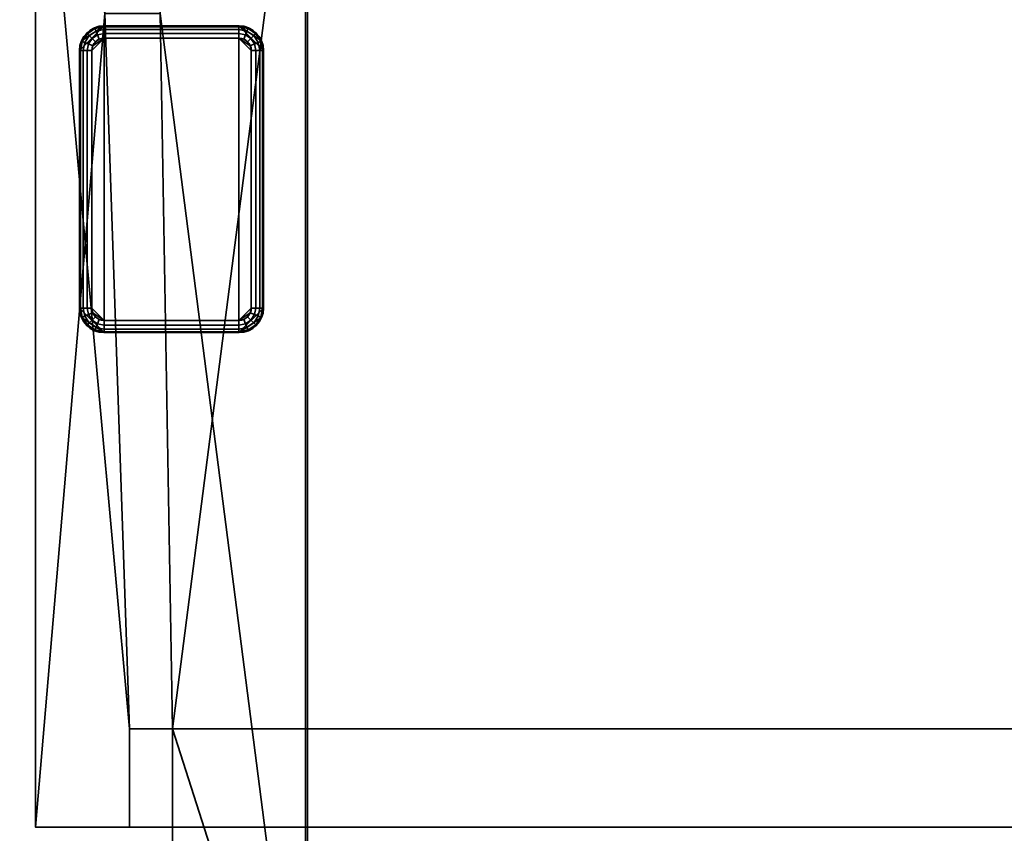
# Model space of a CAD drawing. Header units: millimetres. Extents: x -603 to 3703, y -115 to 193.
# Tile 321 of 656: x 1016 to 1096, y 81 to 147. Entities that reach past the tile are written whole.
import ezdxf

# ---------------------------------------------------------------- set-up
doc = ezdxf.new("R2010")
doc.units = ezdxf.units.MM
doc.layers.add('152', color=7, linetype='Continuous', true_color=0xffffff)

# ---------------------------------------------------------------- blocks, each defined once
blk = doc.blocks.new('UG_SURFACE_002')
at = {"layer": '152', "color": 252, "linetype": 'Continuous', "lineweight": 35}
for points in [[(2165, -18, 2212.25), (2165, 174.4, 2212.25), (835, 174.4, 2212.25), (835, -18, 2212.25)], [(985, -18, 2062.25), (985, 174.4, 2062.25), (2015, 174.4, 2062.25), (2015, -18, 2062.25)]]:
    blk.add_3dface(points, dxfattribs=at)
blk = doc.blocks.new('UG_SURFACE_117')
at = {"layer": '152', "color": 41, "linetype": 'Continuous', "lineweight": 35}
for points in [[(1016.85, 81, 2028.4), (1016.85, 173.15, 2028.4), (1016.85, 173.15, -4.75), (1016.85, 81, -4.75)], [(1016.85, 81, -4.75), (1016.85, 173.15, -4.75), (1022.5, 173.15, -4.75), (1022.5, 147.3, -4.75)], [(1022.5, 147.3, 2022.75), (1022.5, 173.15, 2022.75), (1016.85, 173.15, 2028.4), (1016.85, 81, 2028.4)], [(1027, 147.3, -4.75), (1027, 173.15, -4.75), (1038.85, 173.15, -4.75), (1038.85, 55.15, -4.75)], [(1028, 89, 2017.25), (1038.85, 173.15, 2006.4), (1027, 173.15, 2018.25), (1027, 147.3, 2018.25)], [(1028, 89, 2017.25), (1028, 55.15, 2017.25), (1038.85, 55.15, 2006.4), (1038.85, 173.15, 2006.4)], [(1038.85, 173.15, 2006.4), (1038.85, 55.15, 2006.4), (1038.85, 55.15, -4.75), (1038.85, 173.15, -4.75)], [(1024.5, 89, -4.75), (1024.5, 81, -4.75), (1016.85, 81, -4.75), (1022.5, 147.3, -4.75)], [(1022.5, 147.3, 2022.75), (1016.85, 81, 2028.4), (1024.5, 81, 2020.75), (1024.5, 89, 2020.75)], [(1022.5, 147.3, -4.75), (1027, 147.3, -4.75), (1028, 89, -4.75), (1024.5, 89, -4.75)], [(1024.5, 89, 2020.75), (1028, 89, 2017.25), (1027, 147.3, 2018.25), (1022.5, 147.3, 2022.75)], [(1028, 89, -4.75), (1027, 147.3, -4.75), (1038.85, 55.15, -4.75)], [(1028, 89, 2017.25), (1024.5, 89, 2020.75), (1024.5, 89, -4.75), (1028, 89, -4.75)], [(1024.5, 81, -4.75), (1024.5, 89, -4.75), (1024.5, 89, 2020.75), (1024.5, 81, 2020.75)], [(1028, 55.15, 2017.25), (1028, 89, 2017.25), (1028, 89, -4.75), (1028, 55.15, -4.75)], [(1038.85, 55.15, -4.75), (1028, 55.15, -4.75), (1028, 89, -4.75)], [(1024.5, 81, 2020.75), (1016.85, 81, 2028.4), (1016.85, 81, -4.75), (1024.5, 81, -4.75)]]:
    blk.add_3dface(points, dxfattribs=at)
blk = doc.blocks.new('UG_SURFACE_118')
at = {"layer": '152', "color": 253, "linetype": 'Continuous', "lineweight": 35}
for points in [[(1022.425, 121.3, -4.75), (1022.425, 146.3, -4.75), (1020.425, 144.3, -4.75), (1020.425, 123.3, -4.75)], [(1020.577, 145.065, -4.75), (1020.425, 144.3, -4.75), (1022.425, 146.3, -4.75)], [(1022.425, 146.3, -4.75), (1021.66, 146.148, -4.75), (1021.011, 145.714, -4.75), (1020.577, 145.065, -4.75)], [(1021.66, 146.148, -4.75), (1021.66, 146.148, -6.75), (1021.011, 145.714, -6.75), (1021.011, 145.714, -4.75)], [(1021.011, 145.714, -6.75), (1021.66, 146.148, -6.75), (1021.689, 146.077, -7.133), (1021.065, 145.66, -7.133)], [(1021.065, 145.66, -7.133), (1021.689, 146.077, -7.133), (1021.772, 145.877, -7.457), (1021.218, 145.507, -7.457)], [(1022.425, 146.3, -4.75), (1022.425, 146.3, -6.75), (1021.66, 146.148, -6.75), (1021.66, 146.148, -4.75)], [(1021.66, 146.148, -6.75), (1022.425, 146.3, -6.75), (1022.425, 146.224, -7.133), (1021.689, 146.077, -7.133)], [(1021.689, 146.077, -7.133), (1022.425, 146.224, -7.133), (1022.425, 146.007, -7.457), (1021.772, 145.877, -7.457)], [(1033.425, 146.3, -6.75), (1022.425, 146.3, -6.75), (1022.425, 146.3, -4.75), (1033.425, 146.3, -4.75)], [(1022.425, 121.3, -4.75), (1033.425, 121.3, -4.75), (1033.425, 146.3, -4.75), (1022.425, 146.3, -4.75)], [(1033.425, 146.224, -7.133), (1022.425, 146.224, -7.133), (1022.425, 146.3, -6.75), (1033.425, 146.3, -6.75)], [(1033.425, 146.007, -7.457), (1022.425, 146.007, -7.457), (1022.425, 146.224, -7.133), (1033.425, 146.224, -7.133)], [(1033.425, 146.3, -4.75), (1035.425, 144.3, -4.75), (1035.273, 145.065, -4.75)], [(1033.425, 146.3, -4.75), (1033.425, 121.3, -4.75), (1035.425, 123.3, -4.75), (1035.425, 144.3, -4.75)], [(1035.273, 145.065, -4.75), (1034.839, 145.714, -4.75), (1034.19, 146.148, -4.75), (1033.425, 146.3, -4.75)], [(1034.19, 146.148, -4.75), (1034.19, 146.148, -6.75), (1033.425, 146.3, -6.75), (1033.425, 146.3, -4.75)], [(1033.425, 146.3, -6.75), (1034.19, 146.148, -6.75), (1034.161, 146.077, -7.133), (1033.425, 146.224, -7.133)], [(1033.425, 146.224, -7.133), (1034.161, 146.077, -7.133), (1034.078, 145.877, -7.457), (1033.425, 146.007, -7.457)], [(1034.161, 146.077, -7.133), (1034.785, 145.66, -7.133), (1034.632, 145.507, -7.457), (1034.078, 145.877, -7.457)], [(1034.19, 146.148, -6.75), (1034.839, 145.714, -6.75), (1034.785, 145.66, -7.133), (1034.161, 146.077, -7.133)], [(1034.839, 145.714, -4.75), (1034.839, 145.714, -6.75), (1034.19, 146.148, -6.75), (1034.19, 146.148, -4.75)], [(1021.011, 145.714, -4.75), (1021.011, 145.714, -6.75), (1020.577, 145.065, -6.75), (1020.577, 145.065, -4.75)], [(1020.577, 145.065, -6.75), (1021.011, 145.714, -6.75), (1021.065, 145.66, -7.133), (1020.648, 145.036, -7.133)], [(1020.648, 145.036, -7.133), (1021.065, 145.66, -7.133), (1021.218, 145.507, -7.457), (1020.848, 144.953, -7.457)], [(1020.848, 144.953, -7.457), (1021.218, 145.507, -7.457), (1021.447, 145.278, -7.674), (1021.148, 144.829, -7.674)], [(1021.148, 144.829, -7.674), (1021.447, 145.278, -7.674), (1021.718, 145.007, -7.75), (1021.501, 144.683, -7.75)], [(1021.218, 145.507, -7.457), (1021.772, 145.877, -7.457), (1021.896, 145.577, -7.674), (1021.447, 145.278, -7.674)], [(1022.425, 145.3, -7.75), (1021.425, 144.3, -7.75), (1021.501, 144.683, -7.75)], [(1021.425, 123.3, -7.75), (1021.425, 144.3, -7.75), (1022.425, 145.3, -7.75), (1022.425, 122.3, -7.75)], [(1021.447, 145.278, -7.674), (1021.896, 145.577, -7.674), (1022.042, 145.224, -7.75), (1021.718, 145.007, -7.75)], [(1021.501, 144.683, -7.75), (1021.718, 145.007, -7.75), (1022.042, 145.224, -7.75), (1022.425, 145.3, -7.75)], [(1021.772, 145.877, -7.457), (1022.425, 146.007, -7.457), (1022.425, 145.683, -7.674), (1021.896, 145.577, -7.674)], [(1021.896, 145.577, -7.674), (1022.425, 145.683, -7.674), (1022.425, 145.3, -7.75), (1022.042, 145.224, -7.75)], [(1033.425, 145.683, -7.674), (1022.425, 145.683, -7.674), (1022.425, 146.007, -7.457), (1033.425, 146.007, -7.457)], [(1033.425, 145.3, -7.75), (1022.425, 145.3, -7.75), (1022.425, 145.683, -7.674), (1033.425, 145.683, -7.674)], [(1033.425, 122.3, -7.75), (1022.425, 122.3, -7.75), (1022.425, 145.3, -7.75), (1033.425, 145.3, -7.75)], [(1033.425, 146.007, -7.457), (1034.078, 145.877, -7.457), (1033.954, 145.577, -7.674), (1033.425, 145.683, -7.674)], [(1033.425, 145.683, -7.674), (1033.954, 145.577, -7.674), (1033.808, 145.224, -7.75), (1033.425, 145.3, -7.75)], [(1033.425, 145.3, -7.75), (1033.808, 145.224, -7.75), (1034.132, 145.007, -7.75), (1034.349, 144.683, -7.75)], [(1034.349, 144.683, -7.75), (1034.425, 144.3, -7.75), (1033.425, 145.3, -7.75)], [(1034.425, 144.3, -7.75), (1034.425, 123.3, -7.75), (1033.425, 122.3, -7.75), (1033.425, 145.3, -7.75)], [(1033.954, 145.577, -7.674), (1034.403, 145.278, -7.674), (1034.132, 145.007, -7.75), (1033.808, 145.224, -7.75)], [(1034.078, 145.877, -7.457), (1034.632, 145.507, -7.457), (1034.403, 145.278, -7.674), (1033.954, 145.577, -7.674)], [(1034.403, 145.278, -7.674), (1034.702, 144.829, -7.674), (1034.349, 144.683, -7.75), (1034.132, 145.007, -7.75)], [(1034.632, 145.507, -7.457), (1035.002, 144.953, -7.457), (1034.702, 144.829, -7.674), (1034.403, 145.278, -7.674)], [(1034.785, 145.66, -7.133), (1035.202, 145.036, -7.133), (1035.002, 144.953, -7.457), (1034.632, 145.507, -7.457)], [(1034.839, 145.714, -6.75), (1035.273, 145.065, -6.75), (1035.202, 145.036, -7.133), (1034.785, 145.66, -7.133)], [(1035.273, 145.065, -4.75), (1035.273, 145.065, -6.75), (1034.839, 145.714, -6.75), (1034.839, 145.714, -4.75)], [(1020.577, 145.065, -4.75), (1020.577, 145.065, -6.75), (1020.425, 144.3, -6.75), (1020.425, 144.3, -4.75)], [(1020.425, 144.3, -6.75), (1020.577, 145.065, -6.75), (1020.648, 145.036, -7.133), (1020.501, 144.3, -7.133)], [(1020.501, 144.3, -7.133), (1020.648, 145.036, -7.133), (1020.848, 144.953, -7.457), (1020.718, 144.3, -7.457)], [(1020.718, 144.3, -7.457), (1020.848, 144.953, -7.457), (1021.148, 144.829, -7.674), (1021.042, 144.3, -7.674)], [(1021.042, 144.3, -7.674), (1021.148, 144.829, -7.674), (1021.501, 144.683, -7.75), (1021.425, 144.3, -7.75)], [(1034.702, 144.829, -7.674), (1034.808, 144.3, -7.674), (1034.425, 144.3, -7.75), (1034.349, 144.683, -7.75)], [(1035.002, 144.953, -7.457), (1035.132, 144.3, -7.457), (1034.808, 144.3, -7.674), (1034.702, 144.829, -7.674)], [(1035.202, 145.036, -7.133), (1035.349, 144.3, -7.133), (1035.132, 144.3, -7.457), (1035.002, 144.953, -7.457)], [(1035.273, 145.065, -6.75), (1035.425, 144.3, -6.75), (1035.349, 144.3, -7.133), (1035.202, 145.036, -7.133)], [(1035.425, 144.3, -4.75), (1035.425, 144.3, -6.75), (1035.273, 145.065, -6.75), (1035.273, 145.065, -4.75)], [(1020.425, 144.3, -6.75), (1020.425, 123.3, -6.75), (1020.425, 123.3, -4.75), (1020.425, 144.3, -4.75)], [(1020.501, 144.3, -7.133), (1020.501, 123.3, -7.133), (1020.425, 123.3, -6.75), (1020.425, 144.3, -6.75)], [(1020.718, 144.3, -7.457), (1020.718, 123.3, -7.457), (1020.501, 123.3, -7.133), (1020.501, 144.3, -7.133)], [(1021.042, 144.3, -7.674), (1021.042, 123.3, -7.674), (1020.718, 123.3, -7.457), (1020.718, 144.3, -7.457)], [(1021.425, 144.3, -7.75), (1021.425, 123.3, -7.75), (1021.042, 123.3, -7.674), (1021.042, 144.3, -7.674)], [(1034.425, 123.3, -7.75), (1034.425, 144.3, -7.75), (1034.808, 144.3, -7.674), (1034.808, 123.3, -7.674)], [(1034.808, 123.3, -7.674), (1034.808, 144.3, -7.674), (1035.132, 144.3, -7.457), (1035.132, 123.3, -7.457)], [(1035.132, 123.3, -7.457), (1035.132, 144.3, -7.457), (1035.349, 144.3, -7.133), (1035.349, 123.3, -7.133)], [(1035.349, 123.3, -7.133), (1035.349, 144.3, -7.133), (1035.425, 144.3, -6.75), (1035.425, 123.3, -6.75)], [(1035.425, 123.3, -6.75), (1035.425, 144.3, -6.75), (1035.425, 144.3, -4.75), (1035.425, 123.3, -4.75)], [(1020.425, 123.3, -4.75), (1020.425, 123.3, -6.75), (1020.577, 122.535, -6.75), (1020.577, 122.535, -4.75)], [(1020.577, 122.535, -6.75), (1020.425, 123.3, -6.75), (1020.501, 123.3, -7.133), (1020.648, 122.564, -7.133)], [(1022.425, 121.3, -4.75), (1020.425, 123.3, -4.75), (1020.577, 122.535, -4.75)], [(1020.648, 122.564, -7.133), (1020.501, 123.3, -7.133), (1020.718, 123.3, -7.457), (1020.848, 122.647, -7.457)], [(1020.848, 122.647, -7.457), (1020.718, 123.3, -7.457), (1021.042, 123.3, -7.674), (1021.148, 122.771, -7.674)], [(1021.148, 122.771, -7.674), (1021.042, 123.3, -7.674), (1021.425, 123.3, -7.75), (1021.501, 122.917, -7.75)], [(1021.447, 122.322, -7.674), (1021.148, 122.771, -7.674), (1021.501, 122.917, -7.75), (1021.718, 122.593, -7.75)], [(1021.501, 122.917, -7.75), (1021.425, 123.3, -7.75), (1022.425, 122.3, -7.75)], [(1022.425, 122.3, -7.75), (1022.042, 122.376, -7.75), (1021.718, 122.593, -7.75), (1021.501, 122.917, -7.75)], [(1035.273, 122.535, -4.75), (1035.425, 123.3, -4.75), (1033.425, 121.3, -4.75)], [(1033.425, 122.3, -7.75), (1034.425, 123.3, -7.75), (1034.349, 122.917, -7.75)], [(1034.349, 122.917, -7.75), (1034.132, 122.593, -7.75), (1033.808, 122.376, -7.75), (1033.425, 122.3, -7.75)], [(1034.702, 122.771, -7.674), (1034.403, 122.322, -7.674), (1034.132, 122.593, -7.75), (1034.349, 122.917, -7.75)], [(1034.808, 123.3, -7.674), (1034.702, 122.771, -7.674), (1034.349, 122.917, -7.75), (1034.425, 123.3, -7.75)], [(1035.132, 123.3, -7.457), (1035.002, 122.647, -7.457), (1034.702, 122.771, -7.674), (1034.808, 123.3, -7.674)], [(1035.349, 123.3, -7.133), (1035.202, 122.564, -7.133), (1035.002, 122.647, -7.457), (1035.132, 123.3, -7.457)], [(1035.425, 123.3, -6.75), (1035.273, 122.535, -6.75), (1035.202, 122.564, -7.133), (1035.349, 123.3, -7.133)], [(1035.273, 122.535, -4.75), (1035.273, 122.535, -6.75), (1035.425, 123.3, -6.75), (1035.425, 123.3, -4.75)], [(1021.011, 121.886, -6.75), (1020.577, 122.535, -6.75), (1020.648, 122.564, -7.133), (1021.065, 121.94, -7.133)], [(1020.577, 122.535, -4.75), (1020.577, 122.535, -6.75), (1021.011, 121.886, -6.75), (1021.011, 121.886, -4.75)], [(1020.577, 122.535, -4.75), (1021.011, 121.886, -4.75), (1021.66, 121.452, -4.75), (1022.425, 121.3, -4.75)], [(1021.065, 121.94, -7.133), (1020.648, 122.564, -7.133), (1020.848, 122.647, -7.457), (1021.218, 122.093, -7.457)], [(1021.218, 122.093, -7.457), (1020.848, 122.647, -7.457), (1021.148, 122.771, -7.674), (1021.447, 122.322, -7.674)], [(1021.689, 121.523, -7.133), (1021.065, 121.94, -7.133), (1021.218, 122.093, -7.457), (1021.772, 121.723, -7.457)], [(1021.772, 121.723, -7.457), (1021.218, 122.093, -7.457), (1021.447, 122.322, -7.674), (1021.896, 122.023, -7.674)], [(1021.896, 122.023, -7.674), (1021.447, 122.322, -7.674), (1021.718, 122.593, -7.75), (1022.042, 122.376, -7.75)], [(1022.425, 121.593, -7.457), (1021.772, 121.723, -7.457), (1021.896, 122.023, -7.674), (1022.425, 121.917, -7.674)], [(1022.425, 121.917, -7.674), (1021.896, 122.023, -7.674), (1022.042, 122.376, -7.75), (1022.425, 122.3, -7.75)], [(1022.425, 122.3, -7.75), (1033.425, 122.3, -7.75), (1033.425, 121.917, -7.674), (1022.425, 121.917, -7.674)], [(1033.425, 121.3, -4.75), (1034.19, 121.452, -4.75), (1034.839, 121.886, -4.75), (1035.273, 122.535, -4.75)], [(1033.954, 122.023, -7.674), (1033.425, 121.917, -7.674), (1033.425, 122.3, -7.75), (1033.808, 122.376, -7.75)], [(1034.078, 121.723, -7.457), (1033.425, 121.593, -7.457), (1033.425, 121.917, -7.674), (1033.954, 122.023, -7.674)], [(1034.403, 122.322, -7.674), (1033.954, 122.023, -7.674), (1033.808, 122.376, -7.75), (1034.132, 122.593, -7.75)], [(1034.632, 122.093, -7.457), (1034.078, 121.723, -7.457), (1033.954, 122.023, -7.674), (1034.403, 122.322, -7.674)], [(1034.785, 121.94, -7.133), (1034.161, 121.523, -7.133), (1034.078, 121.723, -7.457), (1034.632, 122.093, -7.457)], [(1035.002, 122.647, -7.457), (1034.632, 122.093, -7.457), (1034.403, 122.322, -7.674), (1034.702, 122.771, -7.674)], [(1035.202, 122.564, -7.133), (1034.785, 121.94, -7.133), (1034.632, 122.093, -7.457), (1035.002, 122.647, -7.457)], [(1035.273, 122.535, -6.75), (1034.839, 121.886, -6.75), (1034.785, 121.94, -7.133), (1035.202, 122.564, -7.133)], [(1034.839, 121.886, -4.75), (1034.839, 121.886, -6.75), (1035.273, 122.535, -6.75), (1035.273, 122.535, -4.75)], [(1021.66, 121.452, -6.75), (1021.011, 121.886, -6.75), (1021.065, 121.94, -7.133), (1021.689, 121.523, -7.133)], [(1021.011, 121.886, -4.75), (1021.011, 121.886, -6.75), (1021.66, 121.452, -6.75), (1021.66, 121.452, -4.75)], [(1022.425, 121.3, -6.75), (1021.66, 121.452, -6.75), (1021.689, 121.523, -7.133), (1022.425, 121.376, -7.133)], [(1021.66, 121.452, -4.75), (1021.66, 121.452, -6.75), (1022.425, 121.3, -6.75), (1022.425, 121.3, -4.75)], [(1022.425, 121.376, -7.133), (1021.689, 121.523, -7.133), (1021.772, 121.723, -7.457), (1022.425, 121.593, -7.457)], [(1022.425, 121.917, -7.674), (1033.425, 121.917, -7.674), (1033.425, 121.593, -7.457), (1022.425, 121.593, -7.457)], [(1022.425, 121.593, -7.457), (1033.425, 121.593, -7.457), (1033.425, 121.376, -7.133), (1022.425, 121.376, -7.133)], [(1022.425, 121.376, -7.133), (1033.425, 121.376, -7.133), (1033.425, 121.3, -6.75), (1022.425, 121.3, -6.75)], [(1022.425, 121.3, -6.75), (1033.425, 121.3, -6.75), (1033.425, 121.3, -4.75), (1022.425, 121.3, -4.75)], [(1034.161, 121.523, -7.133), (1033.425, 121.376, -7.133), (1033.425, 121.593, -7.457), (1034.078, 121.723, -7.457)], [(1034.19, 121.452, -6.75), (1033.425, 121.3, -6.75), (1033.425, 121.376, -7.133), (1034.161, 121.523, -7.133)], [(1033.425, 121.3, -4.75), (1033.425, 121.3, -6.75), (1034.19, 121.452, -6.75), (1034.19, 121.452, -4.75)], [(1034.839, 121.886, -6.75), (1034.19, 121.452, -6.75), (1034.161, 121.523, -7.133), (1034.785, 121.94, -7.133)], [(1034.19, 121.452, -4.75), (1034.19, 121.452, -6.75), (1034.839, 121.886, -6.75), (1034.839, 121.886, -4.75)]]:
    blk.add_3dface(points, dxfattribs=at)
blk = doc.blocks.new('UG_SURFACE_120')
at = {"layer": '152', "color": 7, "linetype": 'Continuous', "lineweight": 35}
for points in [[(1039, 173.15, -4.75), (1039, 55.15, -4.75), (1038.85, 55.15, -4.75), (1038.85, 173.15, -4.75)], [(1038.85, 55.15, 2006.4), (1038.85, 173.15, 2006.4), (1038.85, 173.15, -4.75), (1038.85, 55.15, -4.75)], [(1038.85, 173.15, 2006.4), (1038.85, 55.15, 2006.4), (1039, 55.15, 2006.25), (1039, 173.15, 2006.25)], [(1039, 55.15, -4.75), (1039, 173.15, -4.75), (1039, 173.15, 2006.25), (1039, 55.15, 2006.25)]]:
    blk.add_3dface(points, dxfattribs=at)
blk = doc.blocks.new('UG_SURFACE_123')
at = {"layer": '152', "color": 7, "linetype": 'Continuous', "lineweight": 35}
for points in [[(1039, 173.15, 2006.25), (1039, 55.15, 2006.25), (1038.85, 55.15, 2006.4), (1038.85, 173.15, 2006.4)], [(1961.15, 55.15, 2006.4), (1961.15, 173.15, 2006.4), (1038.85, 173.15, 2006.4), (1038.85, 55.15, 2006.4)], [(1039, 55.15, 2006.25), (1039, 173.15, 2006.25), (1961, 173.15, 2006.25), (1961, 55.15, 2006.25)]]:
    blk.add_3dface(points, dxfattribs=at)
blk = doc.blocks.new('UG_SURFACE_124')
at = {"layer": '152', "color": 41, "linetype": 'Continuous', "lineweight": 35}
for points in [[(1983.15, 81, 2028.4), (1983.15, 173.15, 2028.4), (1016.85, 173.15, 2028.4), (1016.85, 81, 2028.4)], [(1022.5, 147.3, 2022.75), (1024.5, 89, 2020.75), (1016.85, 173.15, 2028.4)], [(1024.5, 89, 2020.75), (1024.5, 81, 2020.75), (1016.85, 81, 2028.4), (1016.85, 173.15, 2028.4)], [(1027, 147.3, 2018.25), (1027, 173.15, 2018.25), (1038.85, 173.15, 2006.4), (1028, 89, 2017.25)], [(1038.85, 173.15, 2006.4), (1038.85, 55.15, 2006.4), (1028, 55.15, 2017.25), (1028, 89, 2017.25)], [(1961.15, 173.15, 2006.4), (1961.15, 55.15, 2006.4), (1038.85, 55.15, 2006.4), (1038.85, 173.15, 2006.4)], [(1028, 89, 2017.25), (1024.5, 89, 2020.75), (1022.5, 147.3, 2022.75), (1027, 147.3, 2018.25)], [(1024.5, 81, 2020.75), (1024.5, 89, 2020.75), (1975.5, 89, 2020.75), (1975.5, 81, 2020.75)], [(1975.5, 89, 2020.75), (1024.5, 89, 2020.75), (1028, 89, 2017.25), (1972, 89, 2017.25)], [(1972, 55.15, 2017.25), (1972, 89, 2017.25), (1028, 89, 2017.25), (1028, 55.15, 2017.25)], [(1983.15, 81, 2028.4), (1016.85, 81, 2028.4), (1024.5, 81, 2020.75), (1975.5, 81, 2020.75)]]:
    blk.add_3dface(points, dxfattribs=at)

msp = doc.modelspace()

# ---------------------------------------------------------------- linework, layer by layer
at = {"layer": '152', "color": 252, "linetype": 'Continuous', "lineweight": 35, "true_color": 0x939598}
for p, q in [((1016.85, 81, -4.75), (1016.85, 173.15, -4.75)), ((1016.85, 81, 2028.4), (1016.85, 173.15, 2028.4)), ((1016.85, 81, 2028.4), (1016.85, 173.15, 2028.4)), ((1038.85, 55.15, -4.75), (1038.85, 173.15, -4.75)), ((1038.85, 55.15, 2006.4), (1038.85, 173.15, 2006.4)), ((1038.85, 173.15, -4.75), (1038.85, 55.15, -4.75)), ((1038.85, 173.15, 2006.4), (1038.85, 55.15, 2006.4)), ((1038.85, 55.15, 2006.4), (1038.85, 173.15, 2006.4)), ((1038.85, 173.15, 2006.4), (1038.85, 55.15, 2006.4)), ((1039, 55.15, 2006.25), (1039, 173.15, 2006.25)), ((1039, 55.15, 2006.25), (1039, 173.15, 2006.25)), ((1039, 55.15, -4.75), (1039, 173.15, -4.75)), ((1033.425, 146.3, -4.75), (1022.425, 146.3, -4.75)), ((1033.425, 146.3, -6.75), (1022.425, 146.3, -6.75)), ((1022.425, 146.3, -6.75), (1022.425, 146.3, -4.75)), ((1033.425, 146.3, -6.75), (1033.425, 146.3, -4.75)), ((1022.425, 145.3, -7.75), (1033.425, 145.3, -7.75)), ((1020.425, 144.3, -4.75), (1020.425, 123.3, -4.75)), ((1020.425, 144.3, -6.75), (1020.425, 123.3, -6.75)), ((1020.425, 144.3, -6.75), (1020.425, 144.3, -4.75)), ((1021.425, 123.3, -7.75), (1021.425, 144.3, -7.75)), ((1034.425, 144.3, -7.75), (1034.425, 123.3, -7.75)), ((1035.425, 144.3, -6.75), (1035.425, 144.3, -4.75)), ((1035.425, 123.3, -6.75), (1035.425, 144.3, -6.75)), ((1035.425, 123.3, -4.75), (1035.425, 144.3, -4.75)), ((1020.425, 123.3, -6.75), (1020.425, 123.3, -4.75)), ((1035.425, 123.3, -6.75), (1035.425, 123.3, -4.75)), ((1033.425, 122.3, -7.75), (1022.425, 122.3, -7.75)), ((1022.425, 121.3, -6.75), (1022.425, 121.3, -4.75)), ((1022.425, 121.3, -4.75), (1033.425, 121.3, -4.75)), ((1022.425, 121.3, -6.75), (1033.425, 121.3, -6.75)), ((1033.425, 121.3, -6.75), (1033.425, 121.3, -4.75)), ((1024.5, 89, 2020.75), (1024.5, 81, 2020.75)), ((1024.5, 89, 2020.75), (1028, 89, 2017.25)), ((1028, 89, 2017.25), (1024.5, 89, 2020.75)), ((1024.5, 89, 2020.75), (1024.5, 81, 2020.75)), ((1024.5, 89, 2020.75), (1975.5, 89, 2020.75)), ((1024.5, 81, -4.75), (1024.5, 89, -4.75)), ((1024.5, 89, -4.75), (1024.5, 89, 2020.75)), ((1024.5, 89, -4.75), (1028, 89, -4.75)), ((1028, 55.15, 2017.25), (1028, 89, 2017.25)), ((1028, 89, 2017.25), (1972, 89, 2017.25)), ((1028, 55.15, 2017.25), (1028, 89, 2017.25)), ((1028, 89, -4.75), (1028, 55.15, -4.75)), ((1028, 89, -4.75), (1028, 89, 2017.25)), ((1024.5, 81, 2020.75), (1016.85, 81, 2028.4)), ((1016.85, 81, -4.75), (1024.5, 81, -4.75)), ((1983.15, 81, 2028.4), (1016.85, 81, 2028.4)), ((1016.85, 81, 2028.4), (1016.85, 81, -4.75)), ((1016.85, 81, 2028.4), (1024.5, 81, 2020.75)), ((1024.5, 81, 2020.75), (1975.5, 81, 2020.75)), ((1024.5, 81, -4.75), (1024.5, 81, 2020.75))]:
    msp.add_line(p, q, dxfattribs=at)
for centre, start, end in [((1022.425, 144.3, -6.75), 90, 180), ((1022.425, 144.3, -4.75), 90, 180), ((1033.425, 144.3, -6.75), 0, 90), ((1033.425, 144.3, -4.75), 0, 90), ((1022.425, 123.3, -4.75), 180, 270), ((1022.425, 123.3, -6.75), 180, 270), ((1033.425, 123.3, -6.75), 270, 0), ((1033.425, 123.3, -4.75), 270, 0)]:
    msp.add_arc(centre, 2, start, end, dxfattribs=at)
at = {"layer": '152', "color": 252, "linetype": 'Continuous', "lineweight": 35, "true_color": 0x939598, "extrusion": (1, 0, 0)}
for centre, start, end in [((145.3, -6.75, 1022.425), 270, 0), ((145.3, -6.75, 1033.425), 270, 0), ((122.3, -6.75, 1022.425), 180, 270), ((122.3, -6.75, 1033.425), 180, 270)]:
    msp.add_arc(centre, 1, start, end, dxfattribs=at)
at = {"layer": '152', "color": 252, "linetype": 'Continuous', "lineweight": 35, "true_color": 0x939598, "extrusion": (0, 0, -1)}
for centre, start, end in [((-1022.425, 144.3, 7.75), 0, 90), ((-1033.425, 144.3, 7.75), 90, 180), ((-1022.425, 123.3, 7.75), 270, 0), ((-1033.425, 123.3, 7.75), 180, 270)]:
    msp.add_arc(centre, 1, start, end, dxfattribs=at)
at = {"layer": '152', "color": 252, "linetype": 'Continuous', "lineweight": 35, "true_color": 0x939598, "extrusion": (0, -1, 0)}
for centre, start, end in [((1021.425, -6.75, -144.3), 180, 270), ((1034.425, -6.75, -144.3), 270, 0), ((1021.425, -6.75, -123.3), 180, 270), ((1034.425, -6.75, -123.3), 270, 0)]:
    msp.add_arc(centre, 1, start, end, dxfattribs=at)

# ---------------------------------------------------------------- block references
at = {"layer": '152', "color": 252, "linetype": 'Continuous', "lineweight": 35, "true_color": 0x939598}
for name in ['UG_SURFACE_120', 'UG_SURFACE_123', 'UG_SURFACE_002', 'UG_SURFACE_117', 'UG_SURFACE_124', 'UG_SURFACE_118']:
    msp.add_blockref(name, (0, 0), dxfattribs=at)

doc.saveas('drawing.dxf')
